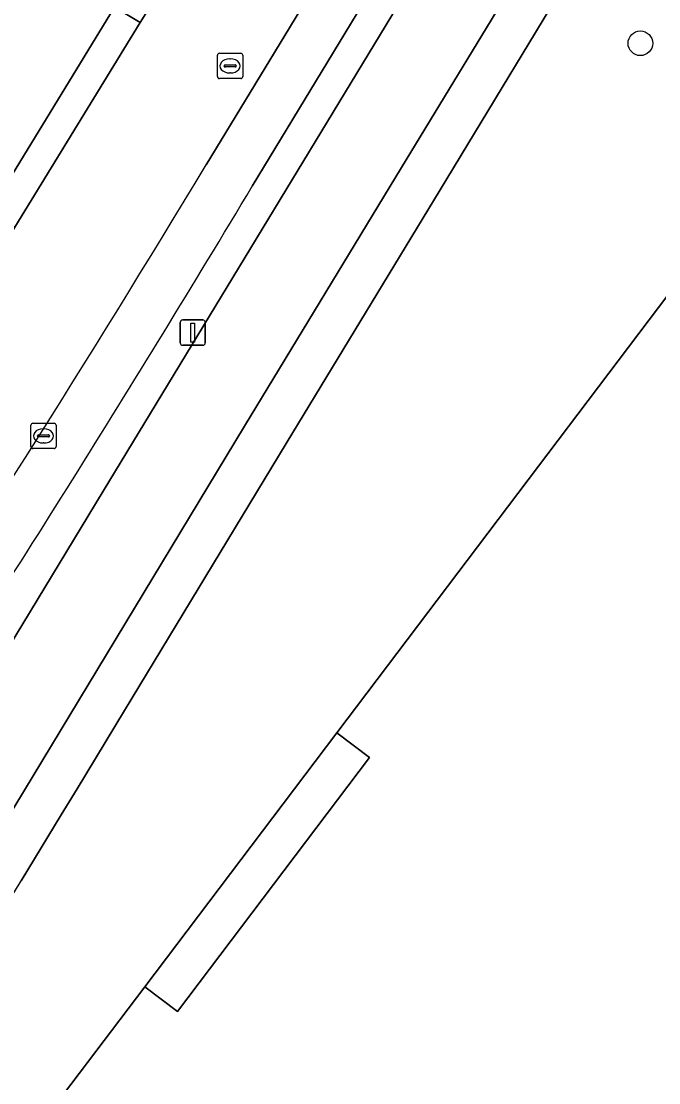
# Model space of a CAD drawing. Extents: x 160349 to 161355, y 381727 to 382854.
# Drawn here: x 161041.01 to 161066.28, y 382093.63 to 382135.71 of the extents above; entities that cross this region are included whole.
import ezdxf

# ---------------------------------------------------------------- set-up
doc = ezdxf.new("R2010")
doc.units = 0
for name, color, linetype in [('IMGEO_Berm_open', 7, 'Continuous'), ('IMGEO_Boom', 7, 'Continuous'), ('IMGEO_Fietspad_gesloten', 7, 'Continuous'), ('IMGEO_Kolk', 7, 'Continuous'), ('IMGEO_Lichtmast', 7, 'Continuous'), ('IMGEO_Pand', 7, 'Continuous'), ('IMGEO_Parkeervlak_open', 7, 'Continuous'), ('IMGEO_Rijbaan_lokaal_open', 7, 'Continuous'), ('IMGEO_Rioolput', 7, 'Continuous'), ('IMGEO_Voetpad_open', 7, 'Continuous')]:
    doc.layers.add(name, color=color, linetype=linetype)

msp = doc.modelspace()

# ---------------------------------------------------------------- linework, layer by layer
at = {"layer": 'IMGEO_Berm_open'}
for points in [[(161035.518, 382105.937), (161035.643, 382105.717), (161036.885, 382104.942), (161037.001, 382105.126), (161044.262, 382117.085), (161072.545, 382163.708)], [(161066.053, 382155.37), (161050.17, 382129.175)]]:
    msp.add_lwpolyline(points, dxfattribs=at)
msp.add_arc((160469.952, 382476.499), 676.23, 326.781399, 329.09483, dxfattribs=at)
at = {"layer": 'IMGEO_Boom'}
msp.add_circle((161065.553, 382134.838), 0.489, dxfattribs=at)
at = {"layer": 'IMGEO_Fietspad_gesloten'}
for points in [[(161094.564, 382200.063), (161072.545, 382163.708), (161044.262, 382117.085), (161037.001, 382105.126), (161036.885, 382104.942), (161034.041, 382100.444), (161032.571, 382098.237), (161030.553, 382095.354), (161030.151, 382094.805), (161029.775, 382094.227), (161029.411, 382093.771)], [(161040.022, 382103.393), (161049.862, 382119.664), (161056.078, 382129.917), (161089.928, 382185.548), (161093.18, 382190.895), (161098.193, 382199.139)]]:
    msp.add_lwpolyline(points, dxfattribs=at)
at = {"layer": 'IMGEO_Kolk'}
for p, q in [((161041.394, 382118.848), (161041.394, 382119.7)), ((161041.469, 382119.774), (161042.321, 382119.774)), ((161042.395, 382119.7), (161042.395, 382118.848)), ((161041.653, 382119.268), (161041.653, 382119.28)), ((161042.091, 382119.231), (161041.693, 382119.231)), ((161041.696, 382119.317), (161042.094, 382119.317)), ((161041.882, 382119.554), (161041.907, 382119.554)), ((161042.137, 382119.28), (161042.137, 382119.268)), ((161041.905, 382118.994), (161041.88, 382118.994)), ((161042.321, 382118.774), (161041.469, 382118.774))]:
    msp.add_line(p, q, dxfattribs=at)
for points in [[(161041.394, 382118.848), (161041.394, 382119.7)], [(161041.469, 382119.774), (161042.321, 382119.774)], [(161042.395, 382119.7), (161042.395, 382118.848)], [(161042.321, 382118.774), (161041.469, 382118.774)]]:
    msp.add_lwpolyline(points, dxfattribs=at)
for centre, radius, start, end in [((161041.471, 382119.698), 0.0765, 91.552, 178.448), ((161041.471, 382119.698), 0.0765, 91.552, 178.448), ((161042.319, 382119.698), 0.0765, 1.552, 88.448), ((161042.319, 382119.698), 0.0765, 1.552, 88.448), ((161041.693, 382119.277), 0.0403, 85.8775, 175.7526), ((161041.69, 382119.267), 0.0366, 178.938, 274.7102), ((161042.094, 382119.274), 0.043, 264.8664, 352.4533), ((161042.098, 382119.279), 0.0386, 1.7309, 96.639), ((161041.471, 382118.85), 0.0765, 181.552, 268.448), ((161041.471, 382118.85), 0.0765, 181.552, 268.448), ((161042.319, 382118.85), 0.0765, 271.552, 358.448), ((161042.319, 382118.85), 0.0765, 271.552, 358.448)]:
    msp.add_arc(centre, radius, start, end, dxfattribs=at)
for centre, major_axis, ratio, start_param, end_param in [((161041.881, 382119.274), (-0.387, 0.002), 0.722429, 4.712389, 7.853982), ((161041.906, 382119.274), (-0.39, 0.002), 0.717154, 1.570796, 4.712389)]:
    msp.add_ellipse(centre, major_axis=major_axis, ratio=ratio, start_param=start_param, end_param=end_param, dxfattribs=at)
at = {"layer": 'IMGEO_Lichtmast'}
for p, q in [((161047.415, 382123.869), (161048.205, 382123.869)), ((161048.205, 382123.869), (161047.415, 382123.869)), ((161047.315, 382122.969), (161047.315, 382123.769)), ((161047.315, 382123.769), (161047.315, 382122.969)), ((161048.305, 382123.769), (161048.305, 382122.969)), ((161048.305, 382122.969), (161048.305, 382123.769)), ((161048.205, 382122.869), (161047.415, 382122.869)), ((161047.415, 382122.869), (161048.205, 382122.869))]:
    msp.add_line(p, q, dxfattribs=at)
msp.add_lwpolyline([(161047.735, 382123.744), (161047.885, 382123.744), (161047.885, 382122.994), (161047.735, 382122.994), (161047.735, 382123.744)], dxfattribs=at)
for centre, start, end in [((161047.415, 382123.769), 90, 180), ((161047.415, 382123.769), 90, 180), ((161048.205, 382123.769), 0, 90), ((161048.205, 382123.769), 360, 90), ((161047.415, 382122.969), 180, 270), ((161047.415, 382122.969), 180, 270), ((161048.205, 382122.969), 270, 0), ((161048.205, 382122.969), 270, 0)]:
    msp.add_arc(centre, 0.1, start, end, dxfattribs=at)
at = {"layer": 'IMGEO_Pand'}
msp.add_lwpolyline([(161066.678, 382124.9), (161053.527, 382107.509), (161054.819, 382106.531), (161047.207, 382096.465), (161045.916, 382097.441), (161036.438, 382084.95), (161042.46, 382080.38), (161042.206, 382080.045), (161045.317, 382077.686), (161045.462, 382077.576), (161072.574, 382057.012)], dxfattribs=at)
at = {"layer": 'IMGEO_Parkeervlak_open'}
for points in [[(161064.937, 382157.314), (161048.337, 382130.017)], [(161050.17, 382129.175), (161066.053, 382155.37)]]:
    msp.add_lwpolyline(points, dxfattribs=at)
for centre, radius, start, end in [((160476.446, 382474.848), 667.809, 326.603239, 328.911437), ((160469.952, 382476.499), 676.23, 326.781399, 329.09483)]:
    msp.add_arc(centre, radius, start, end, dxfattribs=at)
at = {"layer": 'IMGEO_Rijbaan_lokaal_open'}
for points in [[(161069.576, 382174.759), (161065.819, 382168.471), (161065.759, 382168.371), (161061.736, 382161.678), (161058.971, 382157.211), (161057.926, 382155.459), (161054.283, 382149.548), (161051.931, 382145.72), (161048.233, 382139.731), (161047.741, 382138.893), (161045.726, 382135.661), (161040.756, 382127.543), (161039.42, 382125.365), (161035.558, 382119.134), (161032.187, 382113.726), (161031.64, 382112.799), (161028.389, 382106.867), (161028.002, 382106.083), (161031.067, 382103.995), (161033.309, 382106.393), (161033.985, 382107.264)], [(161048.337, 382130.017), (161064.937, 382157.314), (161064.984, 382157.392), (161074.844, 382173.726)]]:
    msp.add_lwpolyline(points, dxfattribs=at)
msp.add_arc((160476.446, 382474.848), 667.809, 326.603239, 328.911437, dxfattribs=at)
at = {"layer": 'IMGEO_Rioolput'}
for p, q in [((161048.79, 382133.514), (161048.79, 382134.366)), ((161048.865, 382134.44), (161049.717, 382134.44)), ((161049.791, 382134.366), (161049.791, 382133.514)), ((161049.049, 382133.934), (161049.049, 382133.946)), ((161049.092, 382133.983), (161049.49, 382133.983)), ((161049.278, 382134.22), (161049.303, 382134.22)), ((161049.533, 382133.946), (161049.533, 382133.934)), ((161049.487, 382133.897), (161049.089, 382133.897)), ((161049.301, 382133.66), (161049.276, 382133.66)), ((161049.717, 382133.44), (161048.865, 382133.44))]:
    msp.add_line(p, q, dxfattribs=at)
for points in [[(161048.79, 382133.514), (161048.79, 382134.366)], [(161048.865, 382134.44), (161049.717, 382134.44)], [(161049.791, 382134.366), (161049.791, 382133.514)], [(161049.717, 382133.44), (161048.865, 382133.44)]]:
    msp.add_lwpolyline(points, dxfattribs=at)
for centre, radius, start, end in [((161048.867, 382134.364), 0.0765, 91.552, 178.448), ((161048.867, 382134.364), 0.0765, 91.552, 178.448), ((161049.715, 382134.364), 0.0765, 1.552, 88.448), ((161049.715, 382134.364), 0.0765, 1.552, 88.448), ((161049.089, 382133.943), 0.0403, 85.8775, 175.7526), ((161049.494, 382133.945), 0.0386, 1.7309, 96.639), ((161049.086, 382133.933), 0.0366, 178.938, 274.7102), ((161049.49, 382133.94), 0.043, 264.8664, 352.4533), ((161048.867, 382133.516), 0.0765, 181.552, 268.448), ((161048.867, 382133.516), 0.0765, 181.552, 268.448), ((161049.715, 382133.516), 0.0765, 271.552, 358.448), ((161049.715, 382133.516), 0.0765, 271.552, 358.448)]:
    msp.add_arc(centre, radius, start, end, dxfattribs=at)
for centre, major_axis, ratio, start_param, end_param in [((161049.277, 382133.94), (-0.387, 0.002), 0.722429, 4.712389, 7.853982), ((161049.302, 382133.94), (-0.39, 0.002), 0.717154, 1.570796, 4.712389)]:
    msp.add_ellipse(centre, major_axis=major_axis, ratio=ratio, start_param=start_param, end_param=end_param, dxfattribs=at)
at = {"layer": 'IMGEO_Voetpad_open'}
for points in [[(161066.578, 382143.827), (161091.332, 382184.687), (161089.928, 382185.548), (161056.078, 382129.917), (161049.862, 382119.664), (161040.022, 382103.393)], [(161041.012, 382101.633), (161042.601, 382104.257), (161043.227, 382105.29), (161045.108, 382108.396), (161047.156, 382111.778), (161051.511, 382118.968), (161057.61, 382129.027), (161066.578, 382143.827)], [(161066.678, 382124.9), (161068.746, 382128.52), (161075.411, 382137.347), (161066.578, 382143.827), (161057.61, 382129.027), (161051.511, 382118.968), (161047.156, 382111.778), (161045.108, 382108.396), (161043.227, 382105.29), (161042.601, 382104.257), (161041.012, 382101.633)], [(161039.362, 382128.392), (161039.737, 382128.161), (161044.704, 382136.263), (161045.726, 382135.661), (161047.741, 382138.893), (161045.443, 382140.274)], [(161031.895, 382088.448), (161036.438, 382084.95), (161045.916, 382097.441), (161053.527, 382107.509), (161066.678, 382124.9)]]:
    msp.add_lwpolyline(points, dxfattribs=at)
for points in [[(161045.726, 382135.661), (161044.704, 382136.263), (161039.737, 382128.161), (161040.756, 382127.543)], [(161054.819, 382106.531), (161053.527, 382107.509), (161045.916, 382097.441), (161047.207, 382096.465)]]:
    msp.add_lwpolyline(points, close=True, dxfattribs=at)
msp.add_arc((160907.569, 382184.16), 156.901, 322.40925, 328.26555, dxfattribs=at)
msp.add_arc((160907.569, 382184.16), 156.901, 322.40925, 328.26555, dxfattribs=at)

doc.saveas('drawing.dxf')
